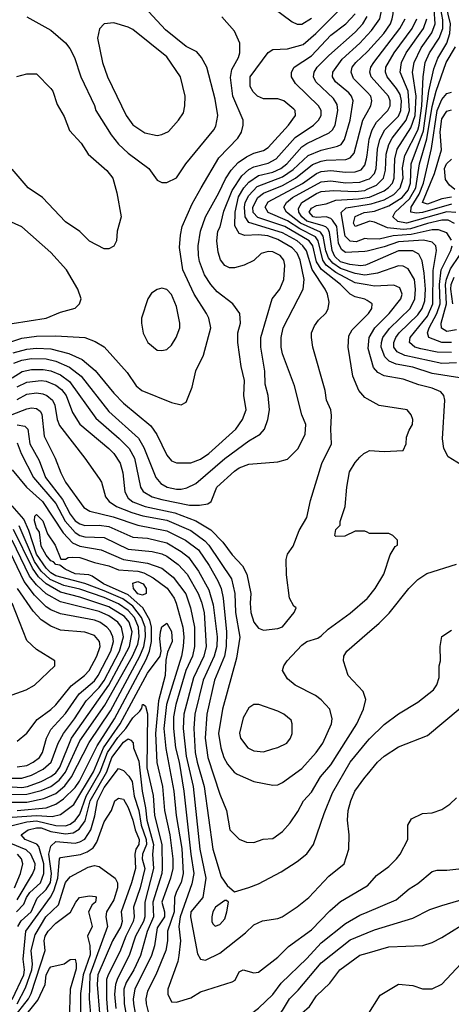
# Model space of a CAD drawing. Header units: inches. Extents: x 1793389 to 1900389, y 320802 to 470796.
# Tile 424 of 656: x 1848561 to 1850349, y 440067 to 444147. Entities that reach past the tile are written whole.
import ezdxf

# ---------------------------------------------------------------- set-up
doc = ezdxf.new("R2010")
doc.units = ezdxf.units.IN
doc.header["$MEASUREMENT"] = 0
doc.layers.add('B8444', color=7, linetype='Continuous')
doc.layers.add('B8454', color=7, linetype='Continuous')

msp = doc.modelspace()

# ---------------------------------------------------------------- linework, layer by layer
at = {"layer": 'B8444', "color": 2}
for points, elevation in [([(1848590, 444158.8), (1848690, 444102.8), (1848750, 444051), (1848768.1, 444028.1), (1848787.3, 443990), (1848813.4, 443910), (1848870, 443791.3), (1848876.3, 443770), (1848939.1, 443670), (1848970, 443630.7), (1849010, 443594), (1849096, 443530), (1849130, 443482), (1849150, 443472), (1849170, 443472), (1849210, 443492), (1849249, 443550), (1849365.2, 443690), (1849373.8, 443706.2), (1849382, 443750), (1849370, 443818), (1849336, 443950), (1849314, 443990), (1849294, 444014), (1849250, 444036), (1849164.9, 444104.9), (1848972.9, 444312.9)], 410), ([(1848533.2, 442766.8), (1848590, 442781.8), (1848630, 442786), (1848690, 442783.2), (1848763.6, 442763.6), (1848818.9, 442738.9), (1848872.7, 442692.7), (1848950, 442599.1), (1848990, 442558), (1849103.4, 442463.4), (1849128.6, 442428.6), (1849170, 442342.8), (1849190, 442318.8), (1849210, 442310.8), (1849270, 442310.5), (1849310, 442326.4), (1849343.7, 442350), (1849456, 442450), (1849483.7, 442490), (1849499.3, 442530), (1849489.3, 442590), (1849491.9, 442651.9), (1849478, 442710), (1849464.5, 442810), (1849463.7, 442850), (1849475.1, 442890), (1849472.7, 442930), (1849444, 442970), (1849379.1, 443019.1), (1849352, 443050), (1849325.6, 443090), (1849304.9, 443144.9), (1849300.7, 443170), (1849299.6, 443210), (1849309.6, 443270), (1849329.8, 443330.2), (1849386.3, 443430), (1849412.7, 443487.3), (1849437.2, 443522.8), (1849465.3, 443554.7), (1849500.8, 443579.2), (1849530, 443594), (1849570, 443605.3), (1849590, 443617.1), (1849674, 443710), (1849702.7, 443750), (1849701.2, 443770), (1849696.6, 443776.6), (1849655.3, 443810), (1849630, 443819.3), (1849570, 443819.3), (1849545.2, 443830), (1849527.7, 443847.7), (1849515.1, 443870), (1849515.1, 443910), (1849590, 444011.3), (1849610, 444022.8), (1849670, 444026), (1849735.5, 444044.5), (1849787.6, 444090), (1849908.7, 444211.3)], 402), ([(1849550, 444243), (1849690, 444137.3), (1849710, 444127.7), (1849730, 444128.2), (1849770, 444152.4)], 406), ([(1848536.9, 442723.1), (1848570, 442735.5), (1848610, 442742.4), (1848670, 442741.3), (1848710, 442732.6), (1848767.5, 442707.5), (1848815.8, 442670), (1848930, 442523.8), (1849052.3, 442412.3), (1849074.5, 442374.5), (1849124.4, 442250), (1849145.4, 442225.4), (1849171, 442210), (1849210, 442201.1), (1849230, 442201.3), (1849252.9, 442207.1), (1849290, 442225.5), (1849410.9, 442329.1), (1849510, 442401.6), (1849557.2, 442430), (1849575.1, 442450), (1849589.3, 442490), (1849596, 442530), (1849589.6, 442589.6), (1849577, 442637), (1849576.2, 442690), (1849559.5, 442790), (1849559.5, 442830), (1849606.6, 442990), (1849638, 443030), (1849654.5, 443070), (1849659.5, 443130), (1849654.5, 443150), (1849639.3, 443170), (1849610, 443184.5), (1849590, 443186.6), (1849561.6, 443178.4), (1849530.5, 443149.5), (1849490, 443129.2), (1849450, 443119), (1849430, 443119), (1849410, 443129), (1849392.5, 443152.5), (1849383.3, 443183.3), (1849378, 443230), (1849382, 443270), (1849391.1, 443288.9), (1849407, 443353), (1849440.4, 443439.6), (1849480.4, 443499.6), (1849510, 443526.3), (1849530, 443537.7), (1849590, 443552.7), (1849623.6, 443570), (1849702, 443658), (1849778, 443710), (1849798, 443730), (1849809.4, 443750), (1849809.4, 443770), (1849798, 443790), (1849702.9, 443882.9), (1849687, 443910), (1849686, 443930), (1849698, 443950), (1849770, 443997.6), (1849850, 444082.4), (1849911.8, 444130), (1849950, 444170.6)], 398), ([(1848482.2, 442797.8), (1848570, 442827.6), (1848630, 442836), (1848710, 442837), (1848830, 442830.5), (1848872.8, 442812.8), (1848910, 442791), (1849005.2, 442685.2), (1849042.8, 442630), (1849066, 442610), (1849190, 442561), (1849230, 442551.3), (1849250, 442562), (1849275.5, 442624.5), (1849290, 442692), (1849322.5, 442757.5), (1849352.7, 442870), (1849343.7, 442910), (1849334.5, 442930), (1849282.9, 443010), (1849236.2, 443110), (1849222.7, 443202.7), (1849226.2, 443253.8), (1849234, 443290), (1849275.6, 443384.4), (1849312, 443450), (1849385.9, 443574.1), (1849463.9, 443656.1), (1849478.9, 443681.1), (1849486.6, 443710), (1849486.6, 443730), (1849443, 443830), (1849433.3, 443906.7), (1849439.3, 443940.7), (1849466.6, 443990), (1849472.3, 444010), (1849472.3, 444050), (1849450, 444099), (1849398, 444158)], 406), ([(1848530, 442663.1), (1848570.8, 442689.2), (1848610, 442697.3), (1848657.4, 442697.4), (1848690, 442692.6), (1848730, 442675.6), (1848767.5, 442647.5), (1848875.8, 442495.8), (1848972.1, 442412.1), (1849014, 442370), (1849036.9, 442330), (1849061.3, 442210), (1849071.7, 442191.7), (1849110, 442170.3), (1849150, 442159), (1849264.2, 442135.8), (1849305.1, 442134.9), (1849339.5, 442140.5), (1849353.2, 442150), (1849377, 442210), (1849450, 442276.3), (1849470, 442290.5), (1849510, 442304.9), (1849630, 442314.8), (1849670, 442326), (1849714, 442370), (1849742.7, 442430), (1849746, 442470), (1849729.4, 442510), (1849699.3, 442630), (1849650, 442762), (1849644.2, 442790), (1849644.2, 442830), (1849652, 442870), (1849735.6, 443030), (1849738.9, 443070), (1849722.7, 443150), (1849710, 443179.6), (1849690, 443201.7), (1849630, 443235.8), (1849589.1, 443250.9), (1849550, 443255.3), (1849493, 443253), (1849470, 443260.7), (1849452.3, 443292.3), (1849452.8, 443350), (1849467.3, 443412.7), (1849489.2, 443450.8), (1849510, 443474.3), (1849550, 443500.7), (1849610, 443515.2), (1849642.4, 443530), (1849666.9, 443550), (1849730, 443620.3), (1849750, 443634.3), (1849842.3, 443677.7), (1849856.2, 443690), (1849868, 443710), (1849878.9, 443770), (1849876, 443796), (1849860.6, 443820.6), (1849787.6, 443890), (1849777.6, 443910), (1849780.5, 443930), (1849793.3, 443950), (1849841.4, 443998.6), (1849950, 444095.3), (1849982, 444130), (1850000, 444160.3)], 394), ([(1848550, 442625.2), (1848590, 442645.5), (1848650, 442651.5), (1848670, 442649), (1848710, 442633.1), (1848734.2, 442614.2), (1848752.9, 442590), (1848778.7, 442518.7), (1848810, 442470.6), (1848930.5, 442370), (1848950.4, 442350), (1848977.1, 442310), (1848988.4, 442270), (1848995.8, 442190), (1849010, 442164.4), (1849029.3, 442149.3), (1849080.7, 442130), (1849203, 442103), (1849290.2, 442070.2), (1849352.6, 442032.6), (1849402.3, 441982.3), (1849440.5, 441930), (1849483.9, 441883.9), (1849501.6, 441850), (1849518, 441770), (1849514.9, 441730), (1849518, 441690), (1849530, 441651.3), (1849550, 441626), (1849570, 441618), (1849630, 441624), (1849650, 441631), (1849698, 441690), (1849706, 441710), (1849696.4, 441716.4), (1849679, 441750), (1849666.3, 441846.3), (1849664, 441910), (1849670, 441932), (1849694.2, 441965.8), (1849718, 442030), (1849750, 442084.7), (1849764.8, 442155.2), (1849811.9, 442308.1), (1849852, 442390), (1849849.4, 442450.6), (1849852.9, 442507.1), (1849849.3, 442530), (1849832, 442570), (1849826.6, 442610), (1849775.1, 442790), (1849769.2, 442830), (1849769.3, 442850), (1849781.5, 442878.5), (1849798, 442902), (1849830, 442932), (1849839, 442950), (1849843.1, 442976.9), (1849836, 443010), (1849826.6, 443030), (1849771.7, 443111.7), (1849748.5, 443188.5), (1849734.2, 443210), (1849709.7, 443230), (1849650, 443264), (1849510, 443306.9), (1849494.8, 443330), (1849491.5, 443370), (1849495.3, 443390), (1849510, 443418.7), (1849544.4, 443455.6), (1849650, 443495.6), (1849694.2, 443525.8), (1849756.4, 443583.6), (1849810, 443606.7), (1849877.6, 443622.4), (1849891.8, 443630), (1849906.3, 443650), (1849929.7, 443730), (1849942.4, 443810), (1849935.1, 443830), (1849924.1, 443844.1), (1849869.6, 443890), (1849856.2, 443910), (1849857.6, 443930), (1849896.3, 443983.7), (1849969.7, 444050), (1850000, 444082)], 390), ([(1850000, 443846), (1849943.6, 443903.6), (1849933.3, 443930), (1849938.7, 443950), (1849953.6, 443970), (1850000, 444013.6)], 386), ([(1848549.1, 443910.9), (1848590, 443922), (1848630, 443922), (1848690, 443862), (1848698, 443850), (1848715.3, 443795.3), (1848745.4, 443745.4), (1848767.5, 443687.5), (1848815.5, 443635.5), (1848844.7, 443590), (1848921.4, 443521.4), (1848946, 443490), (1848962.8, 443430), (1848981, 443330), (1848964.7, 443270), (1848962, 443230), (1848950, 443208), (1848930, 443198), (1848910, 443198), (1848850, 443228.7), (1848809.3, 443269.3), (1848750, 443309.2), (1848655.3, 443410), (1848595.3, 443450), (1848530, 443528)], 406), ([(1850000, 442983.2), (1849990, 442989.4), (1849950, 442998.7), (1849930, 443009.6), (1849889.7, 443050), (1849811.4, 443111.4), (1849790, 443144.2), (1849774.5, 443210), (1849760.4, 443230), (1849658.9, 443290), (1849547.6, 443327.6), (1849528.5, 443348.5), (1849526.2, 443370), (1849547.4, 443410), (1849570, 443427.9), (1849650, 443460.2), (1849703, 443490), (1849773.6, 443546.4), (1849810, 443561.3), (1849830, 443564.7), (1849912.2, 443567.8), (1849930, 443574.9), (1849946, 443594), (1849982.6, 443730), (1850000, 443761.7)], 386), ([(1850000, 443047.6), (1849950, 443056.4), (1849870, 443099.9), (1849830.7, 443130), (1849817, 443150), (1849797, 443230), (1849786.5, 443246.5), (1849720.6, 443280.6), (1849670, 443312.9), (1849590, 443347.4), (1849577.4, 443370), (1849590, 443391.6), (1849731.6, 443468.4), (1849790, 443510.2), (1849810, 443517.6), (1849850, 443521.8), (1849910, 443514.9), (1849950, 443516.9), (1849974.7, 443525.3), (1849990, 443544), (1849998, 443570), (1850000, 443584.9)], 382), ([(1850000, 443090.3), (1849991.1, 443088.9), (1849950, 443095.4), (1849890, 443115.5), (1849857.7, 443137.7), (1849840.3, 443160.3), (1849829.5, 443189.5), (1849818.1, 443250), (1849807.1, 443267.1), (1849723.9, 443303.9), (1849666.3, 443350), (1849654.7, 443370), (1849666.3, 443390), (1849691.3, 443410), (1849810, 443475.5), (1849850, 443479.7), (1849910, 443471.3), (1849970, 443473.4), (1850000, 443484.3)], 378), ([(1850000, 443132.9), (1849993.4, 443130), (1849973.7, 443126.3), (1849927.9, 443132.1), (1849890, 443142.9), (1849865.6, 443165.6), (1849855, 443190), (1849844.7, 443264.7), (1849838.5, 443278.5), (1849828.6, 443288.6), (1849814.3, 443294.3), (1849750, 443311.4), (1849729.8, 443330), (1849716.8, 443350), (1849715.2, 443364.8), (1849729.7, 443390), (1849790, 443427.1), (1849810, 443434.4), (1849861.1, 443438.9), (1849950, 443434.5), (1849990, 443439.7), (1850000, 443444.2)], 374), ([(1850000, 443188.2), (1849990, 443185.7), (1849910, 443181.6), (1849894.5, 443194.5), (1849881.4, 443221.4), (1849874.6, 443290), (1849856.2, 443316.2), (1849850, 443323), (1849830, 443329.7), (1849790, 443326.6), (1849776, 443330), (1849760.5, 443350), (1849770, 443365.5), (1849790, 443377), (1849830, 443384), (1849870, 443399.6), (1849964.1, 443404.1), (1850000, 443409.5)], 370), ([(1850000, 443239.1), (1849990, 443239.6), (1849954, 443226), (1849930, 443228.7), (1849909, 443250), (1849892.7, 443347.3), (1849912.8, 443367.2), (1850000, 443380.9)], 366), ([(1848530, 442887.7), (1848670, 442910.8), (1848730, 442934.8), (1848790, 442952), (1848808, 442970), (1848815.3, 442990), (1848802, 443030), (1848754, 443110), (1848690, 443182), (1848570, 443288.7), (1848514, 443314)], 410), ([(1850000, 443308.1), (1849950, 443289.6), (1849944.2, 443304.2), (1849950, 443331.7), (1849987.7, 443347.7), (1850000, 443349.2)], 362), ([(1850000, 442576.5), (1849990, 442582), (1849966, 442610), (1849941.2, 442670), (1849922, 442790), (1849923.6, 442836.4), (1849938, 442862), (1850000, 442924)], 386), ([(1848550, 442573.1), (1848590, 442595.6), (1848630, 442600.9), (1848656.9, 442596.9), (1848673.4, 442590), (1848696.4, 442570), (1848705.7, 442550), (1848715.3, 442490), (1848725.1, 442465.1), (1848830.8, 442330), (1848890, 442246), (1848899.1, 442230), (1848915.5, 442170), (1848930.6, 442150), (1848962, 442130), (1849024.9, 442104.9), (1849071, 442091), (1849170, 442073.2), (1849270.2, 442030.2), (1849327.8, 441987.8), (1849344.6, 441970), (1849438.7, 441830), (1849451.7, 441770), (1849455.2, 441690), (1849472, 441588), (1849459, 441501), (1849400.3, 441290), (1849384.9, 441190), (1849393.7, 441130), (1849406.4, 441090), (1849422, 441062), (1849448.6, 441028.6), (1849460.9, 441020.9), (1849530, 440990.7), (1849610, 440974.8), (1849630, 440976), (1849650, 440986), (1849730, 441044), (1849789.4, 441110), (1849816.2, 441150), (1849852.3, 441230), (1849855.1, 441250), (1849845.2, 441290), (1849810, 441329), (1849786.3, 441346.3), (1849702, 441390), (1849670, 441415.3), (1849649, 441450), (1849655.3, 441470), (1849668.7, 441490), (1849730, 441554.8), (1849750, 441570.6), (1849795.1, 441584.9), (1849810, 441594), (1849838, 441622), (1849930, 441687.3), (1850000, 441748.9)], 386), ([(1848530, 442511.3), (1848590, 442534), (1848610, 442538.4), (1848630, 442536.4), (1848645.3, 442525.3), (1848652.7, 442512.7), (1848661.7, 442421.7), (1848708, 442330), (1848730.6, 442270), (1848750.6, 442230), (1848825.8, 442125.9), (1848851.3, 442110), (1848947.6, 442087.6), (1849050, 442052.6), (1849170, 442029.1), (1849248, 441990), (1849302, 441950), (1849345.5, 441885.5), (1849381.6, 441821.6), (1849395.6, 441790), (1849403.2, 441750), (1849417.6, 441610), (1849416.5, 441550), (1849409.1, 441510), (1849367.7, 441410), (1849336, 441270), (1849329.1, 441170), (1849340.2, 441090), (1849390, 440938), (1849417.3, 440870), (1849431.3, 440790), (1849470, 440752), (1849499.6, 440739.6), (1849530, 440738), (1849569.1, 440750.9), (1849610, 440754.8), (1849650, 440782.8), (1849681.2, 440818.8), (1849713.4, 440866.6), (1849736, 440910), (1849770, 440946.8), (1849807, 441010), (1849850, 441059.1), (1849958, 441230), (1849985.2, 441290), (1849994, 441330), (1849984, 441364), (1849922, 441430), (1849902, 441490), (1849904, 441510), (1849915.3, 441530), (1850000, 441603.4)], 382), ([(1848550, 442467.6), (1848582.3, 442462.3), (1848594, 442450), (1848602.7, 442390), (1848640.7, 442320.7), (1848668, 442250), (1848738.6, 442158.6), (1848770, 442098.4), (1848790, 442070.3), (1848810, 442057.4), (1848830, 442051.6), (1848890, 442052.6), (1848930, 442047.6), (1849030, 442002.3), (1849090, 441999), (1849170, 441978.9), (1849230, 441943.1), (1849259.5, 441919.5), (1849301.7, 441861.7), (1849344.8, 441784.8), (1849362, 441722), (1849378.2, 441590), (1849377.2, 441550), (1849366, 441510), (1849320.2, 441410), (1849286.7, 441270), (1849282, 441210), (1849288.1, 441110), (1849295.2, 441070), (1849324.4, 440970), (1849360.3, 440710), (1849395.8, 440595.8), (1849419.8, 440559.8), (1849450, 440534), (1849510, 440551), (1849550, 440566.8), (1849643.2, 440616.8), (1849710, 440658.8), (1849750, 440690.8), (1849778, 440730), (1849822, 440858), (1849857.1, 440942.9), (1849929.6, 441070), (1850000, 441155.6)], 378), ([(1848550, 442394), (1848566.7, 442350), (1848618, 442250), (1848710, 442141.7), (1848749.6, 442069.6), (1848790, 442021.5), (1848810, 442009.2), (1848830, 442003.9), (1848910, 442000.9), (1849010, 441952.9), (1849110, 441943.6), (1849150, 441934.3), (1849170, 441924.6), (1849217.6, 441890), (1849254.6, 441850), (1849299.6, 441770), (1849313.9, 441733.9), (1849324.4, 441690), (1849332.6, 441550), (1849323.2, 441510), (1849280, 441420), (1849240.2, 441270), (1849237.6, 441210), (1849250, 441096), (1849279.7, 440970), (1849306.9, 440710), (1849331.6, 440590), (1849319.5, 440510), (1849270.3, 440450), (1849267.6, 440430), (1849296.7, 440276.7), (1849310, 440254.8), (1849330, 440250.8), (1849390, 440279.1), (1849496.1, 440363.9), (1849530, 440397.3), (1849566.8, 440413.2), (1849630, 440422.8), (1849648, 440430), (1849710, 440470.8), (1849759, 440510), (1849841.2, 440598.8), (1849905.2, 440650), (1849924, 440710), (1849925.2, 440770), (1849918, 440830), (1849922, 440870), (1849932, 440910), (1849949.5, 440950), (1849990, 441006.8), (1850000, 441018.8)], 374), ([(1850000, 442023), (1849990, 442028), (1849950, 442028), (1849907.3, 442007.3), (1849870, 442006), (1849866, 442010), (1849870, 442034), (1849888, 442052), (1849888, 442068), (1849908.7, 442130), (1849915.3, 442210), (1849926.3, 442273.7), (1849950, 442312), (1849970, 442334), (1849986, 442350), (1850000, 442357)], 386), ([(1848530, 442281.6), (1848589.4, 442209.4), (1848655.6, 442150), (1848741.3, 442021.3), (1848779.8, 441979.8), (1848810, 441966), (1848898.8, 441950), (1848990, 441910.2), (1849090, 441895.6), (1849150, 441874.9), (1849196.4, 441836.4), (1849248.3, 441768.3), (1849267.6, 441710), (1849284.4, 441630), (1849285.2, 441550), (1849276.1, 441510), (1849248.3, 441450), (1849207.2, 441310), (1849198, 441258), (1849197.2, 441210), (1849206.4, 441130), (1849221.6, 441070), (1849241.2, 440950), (1849269.3, 440690), (1849282.4, 440610), (1849274, 440566), (1849225.5, 440430), (1849219.6, 440390), (1849227.2, 440330), (1849220.3, 440270), (1849215.6, 440244.4), (1849174, 440130), (1849174.8, 440110), (1849190, 440078), (1849210, 440076), (1849270, 440094.8), (1849310, 440118.8), (1849440.2, 440159.8), (1849452.7, 440167.3), (1849470, 440202), (1849486, 440210), (1849530, 440198), (1849550, 440201), (1849630, 440262), (1849673.6, 440306.4), (1849770, 440376.3), (1849845.3, 440454.7), (1849890, 440494), (1850000, 440558.2)], 370), ([(1848515, 440905), (1848590, 440905.2), (1848660.4, 440919.6), (1848710, 440940.7), (1848747.5, 440972.5), (1848775.8, 441010), (1848848.5, 441151.5), (1848936.1, 441283.9), (1849058.3, 441510), (1849075.2, 441550), (1849082.1, 441590), (1849079.9, 441630), (1849065, 441670), (1849030, 441716.5), (1848987.4, 441747.4), (1848910, 441779.9), (1848830.5, 441810.5), (1848710, 441842.7), (1848690, 441855), (1848670, 441873.8), (1848630, 441932.4), (1848598.7, 442030), (1848577.4, 442077.4), (1848530, 442132.4)], 370), ([(1848550, 440870.9), (1848670, 440881.8), (1848710, 440896.5), (1848742, 440918), (1848790, 440966), (1848808.4, 440991.6), (1848881.1, 441138.9), (1848953.3, 441250), (1849084, 441496), (1849098.2, 441530), (1849106, 441570), (1849106.5, 441630), (1849099.5, 441659.5), (1849070.5, 441710.5), (1849010, 441763.7), (1848907.8, 441810), (1848861.3, 441841.3), (1848847.2, 441847.2), (1848790, 441851.1), (1848749.2, 441870), (1848727.3, 441887.3), (1848710, 441889.6), (1848700.9, 441900.9), (1848690, 441905.1), (1848670, 441927.6), (1848650, 441965.2), (1848643.3, 442023.3), (1848630, 442040.9), (1848622, 442070), (1848623.7, 442090), (1848630, 442097.3), (1848656.4, 442070), (1848676.1, 442016.1), (1848707.3, 441970), (1848731.6, 441911.6), (1848750, 441911), (1848762, 441918), (1848779.6, 441920.4), (1848810, 441919), (1848870, 441898.4), (1848930, 441884.2), (1848970, 441867.4), (1849050, 441862.3), (1849075.1, 441855.1), (1849114.2, 441834.2), (1849171, 441791), (1849201.1, 441750), (1849208.8, 441730), (1849236.1, 441630), (1849240.2, 441590), (1849237.3, 441550), (1849231.3, 441510), (1849169.3, 441310), (1849158.4, 441210), (1849166.6, 441126.6), (1849199.7, 440950), (1849209.1, 440850), (1849232.6, 440712.6), (1849238, 440610), (1849230, 440572.7), (1849210, 440535.1), (1849202.3, 440510), (1849200.6, 440450), (1849172.7, 440370), (1849172.7, 440330), (1849166, 440290), (1849124.6, 440190), (1849090, 440121.2), (1849083.1, 440090), (1849084.2, 440070), (1849093.7, 440030)], 366), ([(1848510, 440936.8), (1848590, 440937.4), (1848650, 440952.9), (1848690, 440969.2), (1848724.6, 440995.4), (1848751, 441029), (1848810, 441159.5), (1848912.8, 441307.2), (1849027.5, 441510), (1849050, 441559.3), (1849055.9, 441590), (1849053.2, 441630), (1849036.5, 441670), (1849010, 441699.4), (1848970, 441726.6), (1848910, 441752.6), (1848810, 441787.5), (1848742.9, 441802.9), (1848687.3, 441827.3), (1848650, 441862), (1848622.6, 441902.6), (1848559, 442050)], 374), ([(1848510, 440969.3), (1848570, 440966.3), (1848592.3, 440970), (1848649.1, 440990.9), (1848690, 441011.4), (1848710, 441026.7), (1848726.6, 441050), (1848775.1, 441170), (1848929.8, 441390), (1849015.4, 441550), (1849026.3, 441610), (1849014.4, 441650), (1848994.6, 441674.6), (1848930, 441713.8), (1848810, 441754.4), (1848730, 441774.8), (1848670, 441808.9), (1848638.5, 441838.5), (1848613.8, 441873.8), (1848534.5, 442034.5)], 378), ([(1848550, 441051.8), (1848590, 441057.4), (1848617, 441070), (1848642.4, 441090), (1848655.4, 441110), (1848671.1, 441170), (1848690, 441205.5), (1848750, 441272.2), (1848806.9, 441353.1), (1848870, 441407.6), (1848886.2, 441430), (1848937.8, 441530), (1848948.6, 441570), (1848947.1, 441590), (1848935, 441615), (1848921.6, 441630), (1848892, 441650), (1848870, 441658.5), (1848730, 441685.4), (1848690, 441701.1), (1848670, 441714), (1848622.3, 441762.3), (1848578.6, 441818.6), (1848506.8, 441970)], 386), ([(1848530, 441004.9), (1848570, 441004.9), (1848610, 441016.1), (1848657.8, 441042.2), (1848691.1, 441070), (1848719.8, 441150), (1848741.7, 441190), (1848787.3, 441250), (1848835.5, 441324.5), (1848890, 441380.2), (1848910.8, 441409.2), (1848974, 441530), (1848990.7, 441590), (1848982.3, 441630), (1848966.6, 441650), (1848930, 441677.2), (1848890, 441695), (1848730, 441735.3), (1848670, 441768.5), (1848630, 441805.1), (1848601.8, 441841.8), (1848529.1, 441990)], 382), ([(1848550, 441158), (1848590, 441191.3), (1848633.1, 441246.9), (1848690, 441288.2), (1848710, 441308.2), (1848773.6, 441386.4), (1848829.6, 441430), (1848847.8, 441450), (1848880.4, 441510), (1848894.3, 441550), (1848891, 441571), (1848870, 441595.1), (1848830, 441609.6), (1848730, 441617.6), (1848690, 441634), (1848650, 441660.7), (1848616.1, 441696.1), (1848552.1, 441790)], 390), ([(1848510, 441342.8), (1848588, 441370), (1848622, 441390), (1848706, 441470), (1848706, 441490), (1848630, 441537.2), (1848590, 441574), (1848529.5, 441730)], 394), ([(1848530, 440843.2), (1848630, 440850.1), (1848694.9, 440845.1), (1848730, 440853.4), (1848785, 440895), (1848865.8, 441030), (1848907.6, 441130), (1848976.8, 441230), (1849090, 441438.7), (1849142.7, 441510), (1849147.3, 441530), (1849141.8, 441581.8), (1849144.4, 441610), (1849150, 441631.3), (1849170, 441646), (1849190, 441611.3), (1849191.6, 441570), (1849173, 441527), (1849166.4, 441493.6), (1849163.1, 441430), (1849135.8, 441324.2), (1849123.8, 441190), (1849129.2, 441069.2), (1849152.4, 440970), (1849160.8, 440870), (1849182.2, 440770), (1849195.5, 440670), (1849194.7, 440630), (1849185.8, 440590), (1849149.2, 440490), (1849160.8, 440450), (1849160.2, 440430), (1849130, 440383.7), (1849119.6, 440310), (1849106.9, 440270), (1849037.7, 440130), (1849030.2, 440090), (1849031.4, 440070), (1849039.1, 440030)], 362), ([(1848530, 440807.9), (1848590, 440823), (1848630, 440827.6), (1848710, 440808.7), (1848750, 440806.7), (1848770, 440813.4), (1848790, 440828.9), (1848810, 440855.3), (1848836.3, 440930), (1848894.5, 441030), (1848924.9, 441110), (1848966.6, 441173.4), (1849000.3, 441210), (1849030, 441254), (1849058.3, 441281.7), (1849066.3, 441293.7), (1849069.7, 441310), (1849074, 441310), (1849082, 441302), (1849090.2, 441270.2), (1849087.2, 441047.2), (1849113, 440933), (1849118.8, 440850), (1849149.3, 440730), (1849151.3, 440630), (1849149.2, 440610), (1849111.9, 440490), (1849115.2, 440430), (1849088.9, 440368.9), (1849060.8, 440270), (1849033.6, 440210), (1849001.9, 440158.2), (1848992.3, 440130), (1848992.8, 440070), (1849005.8, 440000)], 358), ([(1848547.7, 440450), (1848577.3, 440482.7), (1848588.2, 440510), (1848602.8, 440530), (1848646.9, 440570), (1848661.2, 440610), (1848659.9, 440650), (1848640.5, 440720.5), (1848631, 440731), (1848583.7, 440750), (1848567.3, 440770), (1848595.1, 440790), (1848630, 440798.8), (1848650, 440798), (1848690, 440783.8), (1848750, 440773.4), (1848782.8, 440777.2), (1848807.2, 440792.8), (1848832.3, 440827.7), (1848853.2, 440910), (1848921.2, 441030), (1848942.6, 441090), (1848990, 441153.4), (1849010, 441167.7), (1849021.1, 441161.1), (1849030.3, 441150.3), (1849032.4, 441130), (1849054.1, 441074.1), (1849067.5, 440950), (1849082, 440882), (1849087.3, 440830), (1849114.3, 440730), (1849110.2, 440689.8), (1849114.7, 440630), (1849079.3, 440490), (1849078.4, 440430), (1849073.5, 440410), (1849039.7, 440350), (1849013.6, 440270), (1848965.1, 440174.9), (1848956.9, 440150), (1848953.8, 440110), (1848959.3, 440050)], 354), ([(1848552.8, 440390), (1848567.2, 440412.8), (1848608.5, 440450), (1848633.2, 440506.8), (1848670, 440542.7), (1848687.9, 440572.1), (1848692.5, 440610), (1848681, 440690), (1848690, 440722), (1848710, 440741.7), (1848790, 440735.2), (1848810, 440740.3), (1848830, 440752.2), (1848854.8, 440790), (1848872.1, 440847.9), (1848883.5, 440910), (1848910, 440965.7), (1848970, 441044), (1848990, 441036), (1849012.8, 441012.8), (1849026, 440990), (1849035.4, 440930), (1849054.6, 440870), (1849063.5, 440810), (1849083.9, 440750), (1849086, 440730), (1849069.3, 440690), (1849068.6, 440670), (1849078.4, 440630), (1849060.2, 440550), (1849031.6, 440470), (1849034.9, 440430), (1849031.3, 440410), (1848999.7, 440350), (1848974.9, 440285.1), (1848926.7, 440190), (1848920.7, 440170), (1848919.7, 440090), (1848927.6, 440000)], 350), ([(1848530, 440086.9), (1848578.1, 440190), (1848580.7, 440210), (1848574.5, 440254.5), (1848586.4, 440370), (1848688.6, 440511.4), (1848702.5, 440537.5), (1848719.1, 440590), (1848725.6, 440670), (1848730, 440675.5), (1848811.9, 440688.1), (1848840.8, 440699.2), (1848864.8, 440715.2), (1848880.3, 440739.7), (1848910, 440824), (1848941.2, 440870), (1848955.3, 440910), (1848970, 440921), (1848990, 440917.3), (1849010, 440882.8), (1849030, 440830.8), (1849038.4, 440790), (1849055.8, 440750), (1849054.7, 440730), (1849041.8, 440710), (1849037.1, 440690), (1849040.7, 440630), (1849024.4, 440570), (1848980.3, 440450), (1848984.6, 440410), (1848979, 440390), (1848944.4, 440330), (1848883.8, 440190), (1848881.8, 440150), (1848891.9, 440030)], 346), ([(1848550, 440499.6), (1848613.9, 440606.1), (1848623.9, 440630), (1848625.3, 440650), (1848607.4, 440690), (1848587.9, 440707.9), (1848484.2, 440750)], 358), ([(1848539.2, 440550), (1848563.5, 440610), (1848574, 440650), (1848568.3, 440670), (1848551.2, 440690)], 362), ([(1848550, 440069.2), (1848584.6, 440135.4), (1848610.6, 440210), (1848613.6, 440233.6), (1848608.2, 440290), (1848625.3, 440354.7), (1848668.5, 440430), (1848721, 440479), (1848750, 440572.7), (1848770, 440594.9), (1848844.6, 440635.4), (1848870, 440642.4), (1848890, 440638.4), (1848955.5, 440590), (1848965.3, 440570), (1848965.7, 440550), (1848950, 440500.9), (1848920.3, 440450), (1848918, 440430), (1848924.9, 440390), (1848850.9, 440190), (1848848.3, 440090), (1848855.2, 440010), (1848854.5, 440000)], 342), ([(1848532.6, 440007.4), (1848596.5, 440090), (1848607.5, 440112.5), (1848665.6, 440290), (1848661.7, 440330), (1848666.2, 440350), (1848678.3, 440370), (1848710, 440403.1), (1848771.3, 440448.7), (1848792.7, 440490), (1848809, 440510), (1848850, 440517.3), (1848874, 440514), (1848878, 440510), (1848874, 440490), (1848860.6, 440479.4), (1848846, 440450), (1848860.5, 440390), (1848842, 440350), (1848851.7, 440311.7), (1848852.1, 440272.1), (1848823, 440190), (1848812.3, 440112.3), (1848812.2, 440000)], 338), ([(1849473.4, 440000), (1849510, 440020.7), (1849550, 440050.7), (1849610, 440107.7), (1849644.4, 440155.6), (1849750, 440257.1), (1849810, 440322.4), (1849910, 440401.6), (1849970, 440437.1), (1850000, 440449.7)], 366), ([(1849617.3, 440000), (1849650, 440042), (1849678.4, 440090), (1849714.5, 440125.5), (1849810, 440239.3), (1849930, 440334.4), (1850000, 440363.4)], 362), ([(1848567.7, 440000), (1848635.7, 440084.3), (1848666, 440150), (1848669.8, 440190), (1848683.6, 440216.4), (1848690, 440222), (1848745.4, 440234.6), (1848770, 440253), (1848790, 440254.8), (1848795.1, 440235.1), (1848794.1, 440214.1), (1848770.2, 440129.8), (1848766.1, 440000)], 334), ([(1849703.9, 440000), (1849730, 440030.7), (1849761.6, 440058.4), (1849790, 440102.8), (1849845.6, 440154.4), (1849886.6, 440210), (1849970, 440270.5), (1850000, 440279.3)], 358)]:
    msp.add_lwpolyline(points, dxfattribs=dict(at, elevation=elevation))
for points, elevation in [([(1848950, 444133.2), (1848910.9, 444129.1), (1848890.9, 444109.1), (1848882.8, 444070), (1848903, 443970), (1848924.9, 443910), (1849002, 443750), (1849030, 443711), (1849078.5, 443678.5), (1849130, 443667.3), (1849150, 443670.8), (1849176.6, 443683.4), (1849219, 443730), (1849238.6, 443761.4), (1849245.2, 443790), (1849246, 443830), (1849226.6, 443910), (1849170, 443992.3), (1849030, 444106), (1849010, 444116)], 414), ([(1849150, 443034), (1849130, 443028.7), (1849106.8, 443013.2), (1849091.3, 442990), (1849064.7, 442910), (1849064.7, 442890), (1849072, 442848), (1849091.3, 442810), (1849130, 442778), (1849150, 442776), (1849170, 442781), (1849190, 442798), (1849209, 442830), (1849224, 442870), (1849224, 442890), (1849210, 442958), (1849190, 443008.7), (1849170, 443028.7)], 410), ([(1849070, 441763), (1849050, 441768.7), (1849031.8, 441790), (1849030, 441812.7), (1849050, 441818.7), (1849072.2, 441810), (1849084.4, 441790), (1849084.9, 441775.1), (1849084, 441770)], 362), ([(1849550.9, 441309.1), (1849530, 441309), (1849510, 441295.3), (1849486.2, 441253.8), (1849470.9, 441190.9), (1849474.8, 441170), (1849506, 441130), (1849530, 441117.3), (1849570, 441114), (1849610, 441126), (1849630, 441131), (1849668, 441150), (1849682, 441170), (1849689, 441190), (1849689, 441230), (1849684.7, 441244.7), (1849655.3, 441270), (1849630, 441281.2)], 390), ([(1849418, 440498), (1849410, 440498), (1849371.3, 440470), (1849360.7, 440450), (1849356, 440430), (1849356, 440410), (1849360.7, 440400.7), (1849370, 440391.3), (1849390, 440398), (1849410, 440422), (1849419, 440450), (1849426, 440490)], 378)]:
    msp.add_lwpolyline(points, close=True, dxfattribs=dict(at, elevation=elevation))
at = {"layer": 'B8454', "color": 2}
for points, elevation in [([(1850000, 444013.6), (1850003.3, 444016.7), (1850069.8, 444090.2), (1850096.4, 444130), (1850104.4, 444150), (1850108.5, 444171.5), (1850104.1, 444284.1), (1850107, 444390), (1850117.3, 444442.7), (1850148.7, 444530), (1850150.7, 444590), (1850136.8, 444636.8), (1850110, 444671), (1850070, 444697.2), (1850000, 444730.5)], 386), ([(1850000, 444082), (1850018.5, 444101.5), (1850052.4, 444150), (1850060.4, 444190), (1850069.8, 444410), (1850076.4, 444450), (1850109.8, 444550), (1850108.5, 444590), (1850097.2, 444617.2), (1850067.6, 444650), (1850000, 444687.1)], 390), ([(1850000, 443349.2), (1850030, 443352.9), (1850090, 443375.8), (1850145.1, 443410), (1850170, 443441.1), (1850179.8, 443470), (1850182.9, 443550), (1850233.3, 443686.7), (1850256.3, 443850), (1850276.9, 443943.1), (1850292.9, 443987.1), (1850330.5, 444049.5), (1850342.6, 444090), (1850344.9, 444130), (1850325.5, 444210)], 362), ([(1850000, 443409.5), (1850010, 443411), (1850070, 443437.6), (1850089.1, 443450.9), (1850105.1, 443470), (1850112.5, 443490), (1850114.4, 443570), (1850124.5, 443610), (1850181.3, 443698.7), (1850198.9, 443750), (1850202.5, 443830), (1850188.6, 443930), (1850194.5, 443970), (1850223.9, 444030), (1850267.7, 444092.3), (1850281.6, 444130), (1850277.5, 444190)], 370), ([(1850000, 443380.9), (1850016.5, 443383.5), (1850070, 443400.2), (1850110, 443422.2), (1850137.2, 443450), (1850148.9, 443490), (1850146.7, 443533.3), (1850155.8, 443584.2), (1850210, 443688.7), (1850215.8, 443710), (1850226.6, 443790), (1850231.7, 443910), (1850240.9, 443970), (1850258, 444010), (1850298.7, 444070), (1850314, 444110), (1850314.3, 444145.7), (1850305.9, 444190)], 366), ([(1850000, 443484.3), (1850010, 443487.9), (1850030.9, 443510), (1850037.8, 443530), (1850043.1, 443610), (1850053.3, 443650), (1850074, 443690), (1850130, 443747.2), (1850140.3, 443770), (1850142.2, 443810), (1850136.3, 443836.3), (1850122.3, 443862.3), (1850083.5, 443910), (1850075.8, 443930), (1850077.4, 443950), (1850112.3, 444010), (1850186, 444110), (1850205.3, 444150)], 378), ([(1850000, 443444.2), (1850038.7, 443461.3), (1850068.5, 443490), (1850076.6, 443523.4), (1850078.8, 443590), (1850089.8, 443630), (1850103.9, 443656.1), (1850161.2, 443730), (1850175.6, 443770), (1850170.6, 443850), (1850136.9, 443930), (1850143.1, 443970), (1850162.3, 444010), (1850234.2, 444110), (1850246.8, 444150)], 374), ([(1850000, 443584.9), (1850008.9, 443651.1), (1850021, 443690), (1850038.2, 443721.8), (1850085.6, 443770), (1850095.8, 443790), (1850095.8, 443810), (1850088, 443830), (1850016.9, 443910), (1850011.5, 443930), (1850015.1, 443950), (1850028, 443970), (1850136, 444110), (1850157.3, 444150)], 382), ([(1850368.2, 443348.2), (1850330, 443350.6), (1850163.8, 443303.8), (1850127.3, 443310), (1850106.6, 443330), (1850115.8, 443350), (1850175.5, 443404.5), (1850202.4, 443450), (1850216.5, 443550), (1850247.5, 443652.5), (1850270, 443787.7), (1850286, 443850), (1850326.8, 443970), (1850366.1, 444033.9)], 358), ([(1850000, 443761.7), (1850015.6, 443790), (1850019.6, 443810), (1850015.6, 443830), (1850000, 443846)], 386), ([(1850350, 443382.7), (1850230, 443347.5), (1850204.8, 443344.8), (1850180.9, 443350), (1850182, 443370), (1850215.6, 443424.4), (1850233.1, 443470), (1850266.7, 443613.3), (1850290, 443770.4), (1850310, 443815.8), (1850330, 443840.4), (1850350, 443846.4)], 354), ([(1850350, 443411.6), (1850310, 443404.8), (1850250, 443383.1), (1850229, 443389), (1850279.8, 443510), (1850307.9, 443607.9), (1850302.7, 443682.7), (1850310, 443736.3), (1850330, 443767.2), (1850350, 443773.4)], 350), ([(1850363.7, 443443.7), (1850341.1, 443461.1), (1850324.8, 443484.8), (1850320.3, 443530), (1850328.7, 443550), (1850350, 443568.9)], 346), ([(1850362.6, 443302.6), (1850336.2, 443316.2), (1850310, 443315.7), (1850250, 443303), (1850179.1, 443280.9), (1850150, 443277.9), (1850084.2, 443284.2), (1850030, 443308.4), (1850010, 443311.8), (1850000, 443308.1)], 362), ([(1850350, 443233.2), (1850330, 443263.6), (1850295.5, 443275.5), (1850270, 443275.9), (1850183, 443257), (1850108.2, 443251.8), (1850050, 443236.8), (1850000, 443239.1)], 366), ([(1850350, 442767.7), (1850290, 442768.7), (1850222.5, 442782.5), (1850198, 442790), (1850175.6, 442810), (1850178, 442830), (1850250, 442918), (1850272.2, 442970), (1850273, 443107), (1850288, 443190), (1850285.1, 443210), (1850270, 443225.1), (1850233.8, 443233.8), (1850130, 443225.8), (1850070, 443205.5), (1850000, 443188.2)], 370), ([(1850370, 442724.4), (1850310, 442722.7), (1850155.7, 442755.7), (1850124.2, 442770), (1850111.3, 442790), (1850111.1, 442810), (1850118.3, 442830), (1850132.6, 442850), (1850210, 442924.2), (1850228.6, 442950), (1850238.5, 442981.5), (1850241.6, 443030), (1850235.9, 443095.9), (1850228.3, 443148.3), (1850214.9, 443174.9), (1850189.7, 443189.7), (1850130, 443189.7), (1850000, 443132.9)], 374), ([(1850350, 442809.8), (1850309.8, 442809.8), (1850255.1, 442830), (1850249.7, 442849.7), (1850256.4, 442870), (1850289.1, 442930), (1850302.7, 442970), (1850299.2, 443050), (1850307.3, 443110), (1850347.1, 443190), (1850352.1, 443210)], 366), ([(1850370, 442862), (1850330, 442854.3), (1850308.8, 442868.8), (1850306.6, 442890), (1850329.2, 442970), (1850324.2, 443050), (1850328.2, 443071.8), (1850345.6, 443114.4), (1850382.4, 443170)], 362), ([(1850383.6, 442663.6), (1850270, 442681), (1850190, 442707.1), (1850120, 442720), (1850091.8, 442731.8), (1850073, 442750), (1850058.5, 442790), (1850059.1, 442810), (1850065.7, 442830), (1850092.2, 442867.8), (1850178.3, 442950), (1850198, 442990), (1850200.9, 443030), (1850196, 443070), (1850170, 443114.5), (1850150, 443125.1), (1850130, 443127.6), (1850043, 443097), (1850000, 443090.3)], 378), ([(1850355.7, 442970), (1850346.2, 443030), (1850348.1, 443050), (1850360.4, 443079.6)], 358), ([(1850390, 442302), (1850336.2, 442336.2), (1850318, 442370), (1850312, 442410), (1850322, 442570), (1850318, 442590), (1850305.4, 442605.4), (1850270, 442620.7), (1850214.2, 442634.1), (1850150, 442656.9), (1850070, 442671.6), (1850044.4, 442684.4), (1850025.9, 442705.9), (1850004.2, 442784.2), (1850008.2, 442830), (1850031.3, 442870), (1850091.3, 442930), (1850139.6, 442990), (1850145.1, 443010), (1850135.4, 443035.4), (1850110, 443047.3), (1850030, 443042.3), (1850000, 443047.6)], 382), ([(1850000, 442924), (1850006, 442930), (1850019.3, 442950), (1850021.2, 442970), (1850000, 442983.2)], 386), ([(1850000, 442357), (1850010, 442362), (1850070, 442358), (1850150, 442362), (1850162, 442390), (1850163.1, 442416.9), (1850173.6, 442446.4), (1850188, 442470), (1850188.7, 442490), (1850182, 442510), (1850166, 442530), (1850050, 442549), (1850000, 442576.5)], 386), ([(1850000, 441748.9), (1850001.2, 441750), (1850033.2, 441790), (1850069, 441850), (1850095.3, 441930), (1850116.4, 441963.6), (1850126, 441970), (1850126, 441990), (1850106, 442010), (1850090, 442018), (1850010, 442018), (1850000, 442023)], 386), ([(1850000, 441603.4), (1850050, 441646.8), (1850091.5, 441688.5), (1850173.2, 441790), (1850210, 441826.8), (1850247.5, 441852.5), (1850370, 441890.8)], 382), ([(1850000, 441155.6), (1850010, 441167.7), (1850070, 441227.3), (1850130, 441270.7), (1850210, 441318.8), (1850275.3, 441370), (1850289.1, 441390.9), (1850298, 441422), (1850299, 441470), (1850304, 441490), (1850302, 441550), (1850308.9, 441591.1), (1850350, 441618)], 378), ([(1850000, 441018.8), (1850042.7, 441070), (1850070, 441094.8), (1850130, 441134), (1850250, 441181), (1850385.4, 441294.6)], 374), ([(1850000, 440558.2), (1850001.2, 440558.8), (1850038.9, 440601.1), (1850090, 440638.8), (1850121.2, 440670), (1850137.2, 440690), (1850168.7, 440750), (1850168, 440810), (1850184, 440836), (1850230, 440858), (1850270, 440861), (1850310, 440874.8), (1850342.9, 440897.1), (1850370, 440922.8)], 370), ([(1850000, 440449.7), (1850120.1, 440499.9), (1850173.8, 440546.2), (1850210, 440567.3), (1850270, 440617.3), (1850290, 440622.8), (1850330, 440622.8), (1850430, 440634.8)], 366), ([(1850000, 440363.4), (1850030, 440375.8), (1850190, 440424.9), (1850260.1, 440459.9), (1850310, 440477.3), (1850450, 440518)], 362), ([(1850000, 440279.3), (1850090, 440305.5), (1850231.1, 440311.1), (1850270, 440324), (1850310, 440344), (1850390, 440393.4)], 358), ([(1850000, 440019.4), (1850054.6, 440105.4), (1850130, 440151.3), (1850190, 440144.7), (1850230, 440131.3), (1850270, 440132), (1850310, 440151.3), (1850390, 440236)], 354)]:
    msp.add_lwpolyline(points, dxfattribs=dict(at, elevation=elevation))

doc.saveas('drawing.dxf')
